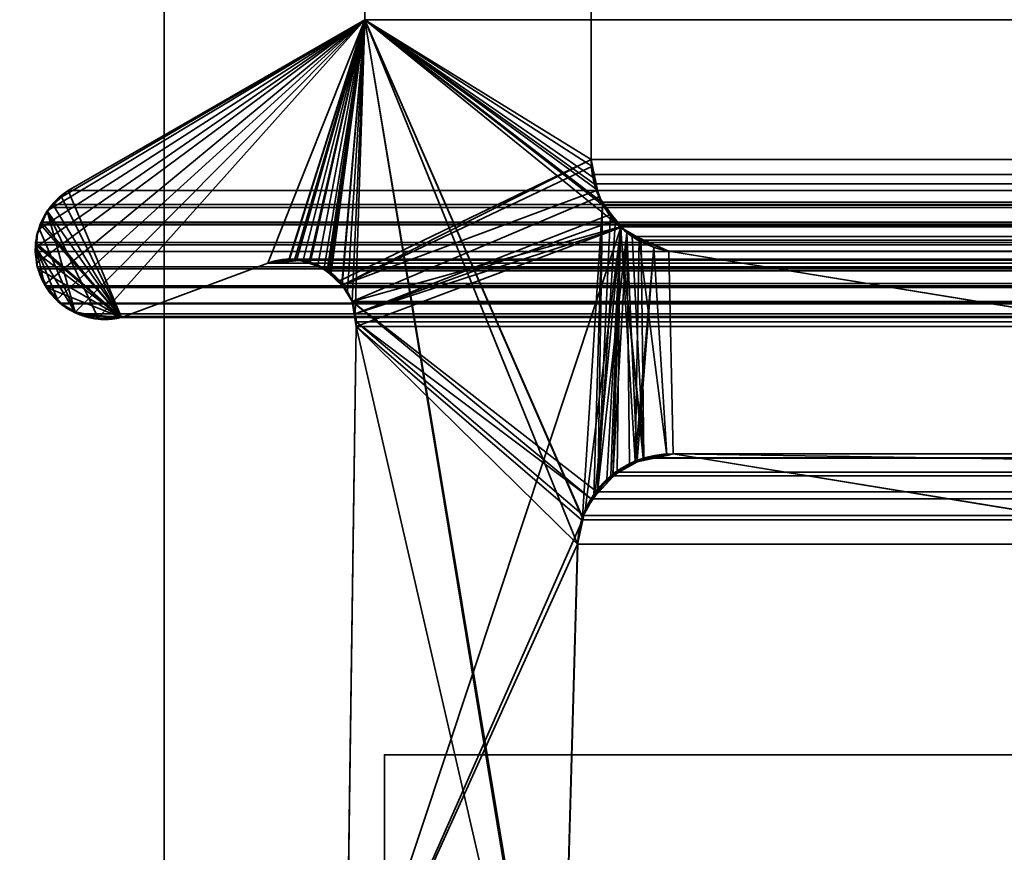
# Model space of a CAD drawing. Header units: millimetres. Extents: x -603 to 3703, y -115 to 193.
# Tile 932 of 1056: x 2486.34 to 2490.81, y 3.57 to 7.35. Entities that reach past the tile are written whole.
import ezdxf

# ---------------------------------------------------------------- set-up
doc = ezdxf.new("R2010")
doc.units = ezdxf.units.MM
doc.layers.add('151', color=7, linetype='Continuous', true_color=0xffffff)

# ---------------------------------------------------------------- blocks, each defined once
blk = doc.blocks.new('UG_SURFACE_003')
at = {"layer": '151', "color": 252, "linetype": 'Continuous', "lineweight": 35}
for points in [[(3703.0001, -18, 2212.25), (3703.0001, 174.4, 2212.25), (2296.9999, 174.4, 2212.25), (2296.9999, -18, 2212.25)], [(2447, -18, 2062.2499), (2447, 174.4, 2062.2499), (3553, 174.4, 2062.2499), (3553, -18, 2062.2499)]]:
    blk.add_3dface(points, dxfattribs=at)
blk = doc.blocks.new('UG_SURFACE_096')
at = {"layer": '151', "color": 252, "linetype": 'Continuous', "lineweight": 35}
for points in [[(2487, -29.92, 2022.2499), (2487, 14.42, 2022.2499), (2485.5001, 14.42, 2023.7501), (2485.5001, -29.92, 2023.7501)], [(2487, 14.42, -8.75), (2487, -29.92, -8.75), (2485.5001, -29.92, -8.75), (2485.5001, 14.42, -8.75)], [(2487, -29.92, 2022.2499), (2487, -29.92, -8.75), (2487, 14.42, -8.75), (2487, 14.42, 2022.2499)]]:
    blk.add_3dface(points, dxfattribs=at)
blk = doc.blocks.new('UG_SURFACE_101')
at = {"layer": '151', "color": 252, "linetype": 'Continuous', "lineweight": 35}
for points in [[(2485.5001, -29.92, 2023.7501), (3514.4999, -29.92, 2023.7501), (3514.4999, 14.42, 2023.7501), (2485.5001, 14.42, 2023.7501)], [(2485.5001, -29.92, 2023.7501), (2485.5001, 14.42, 2023.7501), (2487, 14.42, 2022.2499), (2487, -29.92, 2022.2499)], [(2487, -29.92, 2022.2499), (2487, 14.42, 2022.2499), (3513, 14.42, 2022.2499), (3513, -29.92, 2022.2499)]]:
    blk.add_3dface(points, dxfattribs=at)
blk = doc.blocks.new('UG_SURFACE_103')
at = {"layer": '151', "color": 252, "linetype": 'Continuous', "lineweight": 35}
for points in [[(2487.9999, 4.0145, -7.75), (2503, 4.0145, -7.75), (2503, 4.0145, -8.75), (2487.9999, 4.0145, -8.75)], [(2503, 4.0145, -7.75), (2487.9999, 4.0145, -7.75), (2487.9999, -24.9528, -7.75), (3512.0001, -24.9528, -7.75)], [(2487.9999, -24.9528, -8.75), (2487.9999, 4.0145, -8.75), (2503, 4.0145, -8.75)], [(2503, 4.0145, -8.75), (3497, 4.0145, -8.75), (2487.9999, -24.9528, -8.75)], [(3497, 4.0145, -8.75), (3512.0001, 4.0145, -8.75), (3512.0001, -24.9528, -8.75), (2487.9999, -24.9528, -8.75)], [(2487.9999, -24.9528, -7.75), (2487.9999, 4.0145, -7.75), (2487.9999, 4.0145, -8.75), (2487.9999, -24.9528, -8.75)]]:
    blk.add_3dface(points, dxfattribs=at)
blk = doc.blocks.new('UG_SURFACE_138')
at = {"layer": '151', "color": 7, "linetype": 'Continuous', "lineweight": 35}
for points in [[(2488.9386, 11.8663, -8.75), (2488.9386, 6.7187, -8.75), (2487.9112, 7.3541, -8.75), (2487.9112, 11.6334, -8.75)], [(2488.9386, 6.7187, 2020.3116), (2488.9386, 11.8663, 2020.3116), (2487.9112, 11.6334, 2021.3387), (2487.9112, 7.3541, 2021.3387)], [(2488.9386, 6.7187, -8.75), (2488.9386, 11.8663, -8.75), (2488.9386, 11.8663, 2020.3116), (2488.9386, 6.7187, 2020.3116)], [(2487.9112, 7.3541, 2021.3387), (2487.9112, 11.6334, 2021.3387), (2487.9112, 11.6334, -8.75), (2487.9112, 7.3541, -8.75)], [(2487.9112, 7.3541, -8.75), (2486.4612, 6.1543, -8.75), (2486.4235, 6.2316, -8.75), (2486.4199, 6.2475, -8.75)], [(2486.4199, 6.2475, -8.75), (2486.4202, 6.3223, -8.75), (2487.9112, 7.3541, -8.75)], [(2487.9112, 7.3541, -8.75), (2486.4202, 6.3223, -8.75), (2486.4204, 6.3707, -8.75), (2486.4349, 6.4049, -8.75)], [(2487.9112, 7.3541, -8.75), (2486.4349, 6.4049, -8.75), (2486.469, 6.4856, -8.75)], [(2487.9112, 7.3541, -8.75), (2486.5143, 6.0843, -8.75), (2486.481, 6.1139, -8.75), (2486.4612, 6.1543, -8.75)], [(2486.469, 6.4856, -8.75), (2486.47, 6.4877, -8.75), (2486.5358, 6.55, -8.75), (2487.9112, 7.3541, -8.75)], [(2486.5973, 6.0268, -8.75), (2486.5675, 6.0372, -8.75), (2486.5143, 6.0843, -8.75), (2487.9112, 7.3541, -8.75)], [(2486.5358, 6.55, -8.75), (2486.5646, 6.5775, -8.75), (2487.9112, 7.3541, -8.75)], [(2486.5646, 6.5775, 2022.6853), (2487.9112, 7.3541, 2021.3387), (2487.9112, 7.3541, -8.75), (2486.5646, 6.5775, -8.75)], [(2486.8069, 6.0016, 2022.4433), (2487.4709, 6.2483, 2021.7791), (2487.9112, 7.3541, 2021.3387), (2486.5646, 6.5775, 2022.6853)], [(2486.6965, 5.995, -8.75), (2486.6896, 5.9946, -8.75), (2486.5973, 6.0268, -8.75), (2487.9112, 7.3541, -8.75)], [(2487.9112, 7.3541, -8.75), (2487.4709, 6.2483, -8.75), (2486.8069, 6.0016, -8.75), (2486.6965, 5.995, -8.75)], [(2487.5658, 6.2625, -8.75), (2487.4709, 6.2483, -8.75), (2487.9112, 7.3541, -8.75)], [(2487.9112, 7.3541, 2021.3387), (2487.4709, 6.2483, 2021.7791), (2487.5655, 6.2561, 2021.6844)], [(2487.5655, 6.2561, 2021.6844), (2487.6313, 6.2615, 2021.6186), (2487.9112, 7.3541, 2021.3387)], [(2487.9112, 7.3541, -8.75), (2487.5925, 6.2665, -8.75), (2487.5658, 6.2625, -8.75)], [(2487.6628, 6.2488, -8.75), (2487.5925, 6.2665, -8.75), (2487.9112, 7.3541, -8.75)], [(2487.9112, 7.3541, 2021.3387), (2487.6313, 6.2615, 2021.6186), (2487.6626, 6.2472, 2021.5874)], [(2487.6626, 6.2472, 2021.5874), (2487.7501, 6.2071, 2021.5001), (2487.9112, 7.3541, 2021.3387)], [(2487.9112, 7.3541, -8.75), (2487.6983, 6.2399, -8.75), (2487.6628, 6.2488, -8.75)], [(2487.7467, 6.2043, -8.75), (2487.6983, 6.2399, -8.75), (2487.9112, 7.3541, -8.75)], [(2487.9112, 7.3541, -8.75), (2488.9386, 6.7187, -8.75), (2487.7963, 6.1678, -8.75), (2487.7467, 6.2043, -8.75)], [(2487.7501, 6.2071, 2021.5001), (2487.7584, 6.2033, 2021.4915), (2487.9112, 7.3541, 2021.3387)], [(2487.9112, 7.3541, 2021.3387), (2487.7584, 6.2033, 2021.4915), (2487.8085, 6.1456, 2021.4415)], [(2487.8085, 6.1456, 2021.4415), (2487.8318, 6.1188, 2021.4181), (2487.9112, 7.3541, 2021.3387)], [(2487.9112, 7.3541, 2021.3387), (2487.8318, 6.1188, 2021.4181), (2487.8535, 6.0731, 2021.3964)], [(2487.8535, 6.0731, 2021.3964), (2487.8678, 6.0177, 2021.3821), (2487.9112, 7.3541, 2021.3387)], [(2488.8117, 1.8784, 2020.4382), (2487.9112, 7.3541, 2021.3387), (2487.8678, 6.0177, 2021.3821), (2487.8716, 5.9608, 2021.3785)], [(2487.9112, 7.3541, 2021.3387), (2488.9462, 6.638, 2020.3037), (2488.9414, 6.6882, 2020.3085)], [(2488.9414, 6.6882, 2020.3085), (2488.9386, 6.7187, 2020.3116), (2487.9112, 7.3541, 2021.3387)], [(2487.9112, 7.3541, 2021.3387), (2488.8995, 5.0942, 2020.3505), (2488.9901, 6.5167, 2020.2599), (2488.9665, 6.5817, 2020.2835)], [(2487.9112, 7.3541, 2021.3387), (2488.7989, 1.9593, 2020.4511), (2488.795, 2.0412, 2020.4549)], [(2488.9665, 6.5817, 2020.2835), (2488.9462, 6.638, 2020.3037), (2487.9112, 7.3541, 2021.3387)], [(2487.9112, 7.3541, 2021.3387), (2488.8775, 4.9715, 2020.3724), (2488.8988, 5.0895, 2020.3514)], [(2487.9112, 7.3541, 2021.3387), (2488.8117, 1.8784, 2020.4382), (2488.7989, 1.9593, 2020.4511)], [(2488.795, 2.0412, 2020.4549), (2488.8775, 4.9715, 2020.3724), (2487.9112, 7.3541, 2021.3387)], [(2488.8988, 5.0895, 2020.3514), (2488.8995, 5.0942, 2020.3505), (2487.9112, 7.3541, 2021.3387)], [(2487.808, 6.1482, -8.75), (2487.7963, 6.1678, -8.75), (2488.9386, 6.7187, -8.75)], [(2487.808, 6.1482, -8.75), (2488.9386, 6.7187, -8.75), (2488.9448, 6.689, -8.75)], [(2488.9386, 6.7187, -8.75), (2488.9386, 6.7187, 2020.3116), (2488.9414, 6.6882, 2020.3085)], [(2488.9414, 6.6882, 2020.3085), (2488.9448, 6.689, -8.75), (2488.9386, 6.7187, -8.75)], [(2488.9448, 6.689, -8.75), (2488.9677, 6.5798, -8.75), (2487.808, 6.1482, -8.75)], [(2488.9448, 6.689, -8.75), (2488.9414, 6.6882, 2020.3085), (2488.9462, 6.638, 2020.3037)], [(2488.9448, 6.689, -8.75), (2488.9462, 6.638, 2020.3037), (2488.9665, 6.5817, 2020.2835)], [(2488.9665, 6.5817, 2020.2835), (2488.9677, 6.5798, -8.75), (2488.9448, 6.689, -8.75)], [(2486.5358, 6.55, -8.75), (2486.5344, 6.5488, 2022.7156), (2486.5646, 6.5775, 2022.6853)], [(2486.5646, 6.5775, 2022.6853), (2486.5344, 6.5488, 2022.7156), (2486.8069, 6.0016, 2022.4433)], [(2486.5646, 6.5775, 2022.6853), (2486.5646, 6.5775, -8.75), (2486.5358, 6.55, -8.75)], [(2488.9677, 6.5798, -8.75), (2488.9743, 6.5488, -8.75), (2487.8535, 6.0731, -8.75), (2487.808, 6.1482, -8.75)], [(2488.9743, 6.5488, -8.75), (2488.9665, 6.5817, 2020.2835), (2488.9901, 6.5167, 2020.2599)], [(2488.9743, 6.5488, -8.75), (2488.9677, 6.5798, -8.75), (2488.9665, 6.5817, 2020.2835)], [(2486.5344, 6.5488, 2022.7156), (2486.4707, 6.4886, 2022.7795), (2486.469, 6.4854, 2022.7809), (2486.8069, 6.0016, 2022.4433)], [(2486.5344, 6.5488, 2022.7156), (2486.5358, 6.55, -8.75), (2486.47, 6.4877, -8.75)], [(2486.47, 6.4877, -8.75), (2486.4707, 6.4886, 2022.7795), (2486.5344, 6.5488, 2022.7156)], [(2487.8678, 6.0177, -8.75), (2487.8535, 6.0731, -8.75), (2488.9743, 6.5488, -8.75), (2489.0296, 6.471, -8.75)], [(2488.9743, 6.5488, -8.75), (2488.9901, 6.5167, 2020.2599), (2489.027, 6.4733, 2020.2231)], [(2489.027, 6.4733, 2020.2231), (2489.0296, 6.471, -8.75), (2488.9743, 6.5488, -8.75)], [(2486.4349, 6.4049, -8.75), (2486.4321, 6.405, 2022.8179), (2486.469, 6.4854, 2022.7809)], [(2486.5961, 6.0239, 2022.6538), (2486.469, 6.4854, 2022.7809), (2486.4321, 6.405, 2022.8179)], [(2486.469, 6.4854, 2022.7809), (2486.469, 6.4856, -8.75), (2486.4349, 6.4049, -8.75)], [(2486.469, 6.4856, -8.75), (2486.469, 6.4854, 2022.7809), (2486.4707, 6.4886, 2022.7795)], [(2486.4707, 6.4886, 2022.7795), (2486.47, 6.4877, -8.75), (2486.469, 6.4856, -8.75)], [(2486.469, 6.4854, 2022.7809), (2486.5961, 6.0239, 2022.6538), (2486.6166, 6.0132, 2022.6333), (2486.6972, 6.0054, 2022.5527)], [(2486.6972, 6.0054, 2022.5527), (2486.7849, 5.9969, 2022.465), (2486.8069, 6.0016, 2022.4433), (2486.469, 6.4854, 2022.7809)], [(2488.9901, 6.5167, 2020.2599), (2488.8995, 5.0942, 2020.3505), (2488.951, 5.1885, 2020.299)], [(2488.951, 5.1885, 2020.299), (2488.9696, 5.2222, 2020.2806), (2488.9901, 6.5167, 2020.2599)], [(2489.027, 6.4733, 2020.2231), (2488.9901, 6.5167, 2020.2599), (2488.9696, 5.2222, 2020.2806)], [(2487.8678, 6.0177, -8.75), (2489.0296, 6.471, -8.75), (2489.0499, 6.4428, -8.75)], [(2489.0499, 6.4428, -8.75), (2489.0733, 6.4097, -8.75), (2487.8678, 6.0177, -8.75)], [(2488.9696, 5.2222, 2020.2806), (2489.0492, 6.447, 2020.2007), (2489.027, 6.4733, 2020.2231)], [(2488.9696, 5.2222, 2020.2806), (2489.1012, 6.386, 2020.1488), (2489.0492, 6.447, 2020.2007)], [(2489.0296, 6.471, -8.75), (2489.027, 6.4733, 2020.2231), (2489.0492, 6.447, 2020.2007)], [(2489.0492, 6.447, 2020.2007), (2489.0499, 6.4428, -8.75), (2489.0296, 6.471, -8.75)], [(2489.0499, 6.4428, -8.75), (2489.0492, 6.447, 2020.2007), (2489.1012, 6.386, 2020.1488)], [(2489.1012, 6.386, 2020.1488), (2489.0733, 6.4097, -8.75), (2489.0499, 6.4428, -8.75)], [(2486.4321, 6.405, 2022.8179), (2486.4242, 6.388, 2022.8257), (2486.4168, 6.3218, 2022.8333), (2486.5961, 6.0239, 2022.6538)], [(2486.4204, 6.3707, -8.75), (2486.4242, 6.388, 2022.8257), (2486.4321, 6.405, 2022.8179)], [(2486.4321, 6.405, 2022.8179), (2486.4349, 6.4049, -8.75), (2486.4204, 6.3707, -8.75)], [(2487.8249, 2.6459, -8.75), (2489.0733, 6.4097, -8.75), (2488.9109, 5.1239, -8.75), (2488.903, 5.0887, -8.75)], [(2489.0733, 6.4097, -8.75), (2487.8249, 2.6459, -8.75), (2487.8716, 5.9608, -8.75)], [(2487.8716, 5.9608, -8.75), (2487.8678, 6.0177, -8.75), (2489.0733, 6.4097, -8.75)], [(2488.9548, 5.1872, -8.75), (2488.9109, 5.1239, -8.75), (2489.0733, 6.4097, -8.75)], [(2489.0733, 6.4097, -8.75), (2489.0096, 5.2657, -8.75), (2488.9548, 5.1872, -8.75)], [(2489.0366, 5.2832, -8.75), (2489.0096, 5.2657, -8.75), (2489.0733, 6.4097, -8.75)], [(2489.0733, 6.4097, -8.75), (2489.1388, 5.3495, -8.75), (2489.0366, 5.2832, -8.75)], [(2489.1388, 5.3495, -8.75), (2489.0733, 6.4097, -8.75), (2489.157, 6.3596, -8.75)], [(2489.0733, 6.4097, -8.75), (2489.1012, 6.386, 2020.1488), (2489.1548, 6.3626, 2020.0953)], [(2489.1548, 6.3626, 2020.0953), (2489.157, 6.3596, -8.75), (2489.0733, 6.4097, -8.75)], [(2486.4202, 6.3223, -8.75), (2486.4168, 6.3218, 2022.8333), (2486.4242, 6.388, 2022.8257)], [(2486.4242, 6.388, 2022.8257), (2486.4204, 6.3707, -8.75), (2486.4202, 6.3223, -8.75)], [(2489.1012, 6.386, 2020.1488), (2488.9696, 5.2222, 2020.2806), (2489.038, 5.2773, 2020.2119)], [(2489.038, 5.2773, 2020.2119), (2489.1133, 5.3379, 2020.1368), (2489.1012, 6.386, 2020.1488)], [(2489.1012, 6.386, 2020.1488), (2489.1133, 5.3379, 2020.1368), (2489.1484, 5.3455, 2020.1018)], [(2489.1484, 5.3455, 2020.1018), (2489.2824, 5.3748, 2019.9676), (2489.1548, 6.3626, 2020.0953), (2489.1012, 6.386, 2020.1488)], [(2489.157, 6.3596, -8.75), (2489.2237, 6.3197, -8.75), (2489.1388, 5.3495, -8.75)], [(2489.2824, 5.3748, 2019.9676), (2489.3107, 5.381, 2019.9392), (2489.2921, 6.3024, 2019.958), (2489.1548, 6.3626, 2020.0953)], [(2489.157, 6.3596, -8.75), (2489.1548, 6.3626, 2020.0953), (2489.2921, 6.3024, 2019.958)], [(2489.2921, 6.3024, 2019.958), (2489.2237, 6.3197, -8.75), (2489.157, 6.3596, -8.75)], [(2486.4235, 6.2316, 2022.8267), (2486.4142, 6.2992, 2022.8357), (2486.4202, 6.3223, -8.75)], [(2486.4142, 6.2992, 2022.8357), (2486.4168, 6.3218, 2022.8333), (2486.4202, 6.3223, -8.75)], [(2486.4168, 6.3218, 2022.8333), (2486.4142, 6.2992, 2022.8357), (2486.4235, 6.2316, 2022.8267), (2486.4569, 6.1528, 2022.7931)], [(2486.4569, 6.1528, 2022.7931), (2486.5141, 6.0866, 2022.7361), (2486.4168, 6.3218, 2022.8333)], [(2486.5141, 6.0866, 2022.7361), (2486.552, 6.0471, 2022.6979), (2486.5961, 6.0239, 2022.6538), (2486.4168, 6.3218, 2022.8333)], [(2486.4202, 6.3223, -8.75), (2486.4199, 6.2475, -8.75), (2486.4235, 6.2316, 2022.8267)], [(2489.1479, 5.3511, -8.75), (2489.1388, 5.3495, -8.75), (2489.2237, 6.3197, -8.75)], [(2489.2826, 5.3758, -8.75), (2489.1479, 5.3511, -8.75), (2489.2237, 6.3197, -8.75)], [(2489.2237, 6.3197, -8.75), (2489.2921, 6.3024, -8.75), (2489.3107, 5.381, -8.75), (2489.2826, 5.3758, -8.75)], [(2489.2921, 6.3024, 2019.958), (2489.2921, 6.3024, -8.75), (2489.2237, 6.3197, -8.75)], [(2487.4709, 6.2483, -8.75), (2487.5658, 6.2625, -8.75), (2487.5655, 6.2561, 2021.6844)], [(2487.6313, 6.2615, 2021.6186), (2487.5655, 6.2561, 2021.6844), (2487.5658, 6.2625, -8.75)], [(2487.6313, 6.2615, 2021.6186), (2487.5658, 6.2625, -8.75), (2487.5925, 6.2665, -8.75)], [(2487.5925, 6.2665, -8.75), (2487.6628, 6.2488, -8.75), (2487.6626, 6.2472, 2021.5874)], [(2487.6626, 6.2472, 2021.5874), (2487.6313, 6.2615, 2021.6186), (2487.5925, 6.2665, -8.75)], [(2498.4148, 3.8982, -8.75), (2489.3107, 5.381, -8.75), (2489.2921, 6.3024, -8.75), (2495.5108, 5.2872, -8.75)], [(2495.5108, 5.2872, 2013.7391), (2489.2921, 6.3024, 2019.958), (2489.3107, 5.381, 2019.9392)], [(2495.5108, 5.2872, -8.75), (2489.2921, 6.3024, -8.75), (2489.2921, 6.3024, 2019.958), (2495.5108, 5.2872, 2013.7391)], [(2486.4199, 6.2475, -8.75), (2486.4235, 6.2316, -8.75), (2486.4235, 6.2316, 2022.8267)], [(2486.4235, 6.2316, -8.75), (2486.4612, 6.1543, -8.75), (2486.4569, 6.1528, 2022.7931)], [(2486.4569, 6.1528, 2022.7931), (2486.4235, 6.2316, 2022.8267), (2486.4235, 6.2316, -8.75)], [(2487.4709, 6.2483, 2021.7791), (2486.8069, 6.0016, 2022.4433), (2486.8069, 6.0016, -8.75), (2487.4709, 6.2483, -8.75)], [(2487.5655, 6.2561, 2021.6844), (2487.4709, 6.2483, 2021.7791), (2487.4709, 6.2483, -8.75)], [(2487.6626, 6.2472, 2021.5874), (2487.6628, 6.2488, -8.75), (2487.6983, 6.2399, -8.75)], [(2487.7501, 6.2071, 2021.5001), (2487.6626, 6.2472, 2021.5874), (2487.6983, 6.2399, -8.75)], [(2487.6983, 6.2399, -8.75), (2487.7467, 6.2043, -8.75), (2487.7501, 6.2071, 2021.5001)], [(2487.7584, 6.2033, 2021.4915), (2487.7501, 6.2071, 2021.5001), (2487.7467, 6.2043, -8.75)], [(2487.7467, 6.2043, -8.75), (2487.7963, 6.1678, -8.75), (2487.8085, 6.1456, 2021.4415)], [(2487.8085, 6.1456, 2021.4415), (2487.7584, 6.2033, 2021.4915), (2487.7467, 6.2043, -8.75)], [(2486.4624, 6.1404, 2022.7878), (2486.4569, 6.1528, 2022.7931), (2486.4612, 6.1543, -8.75)], [(2486.4569, 6.1528, 2022.7931), (2486.4624, 6.1404, 2022.7878), (2486.5141, 6.0866, 2022.7361)], [(2486.4612, 6.1543, -8.75), (2486.481, 6.1139, -8.75), (2486.4624, 6.1404, 2022.7878)], [(2486.5141, 6.0866, 2022.7361), (2486.4624, 6.1404, 2022.7878), (2486.481, 6.1139, -8.75)], [(2487.7963, 6.1678, -8.75), (2487.808, 6.1482, -8.75), (2487.8085, 6.1456, 2021.4415)], [(2487.808, 6.1482, -8.75), (2487.8535, 6.0731, -8.75), (2487.8535, 6.0731, 2021.3964)], [(2487.8535, 6.0731, 2021.3964), (2487.8318, 6.1188, 2021.4181), (2487.808, 6.1482, -8.75)], [(2487.8318, 6.1188, 2021.4181), (2487.8085, 6.1456, 2021.4415), (2487.808, 6.1482, -8.75)], [(2486.481, 6.1139, -8.75), (2486.5143, 6.0843, -8.75), (2486.5141, 6.0866, 2022.7361)], [(2486.552, 6.0471, 2022.6979), (2486.5141, 6.0866, 2022.7361), (2486.5143, 6.0843, -8.75)], [(2486.5143, 6.0843, -8.75), (2486.5675, 6.0372, -8.75), (2486.552, 6.0471, 2022.6979)], [(2486.5961, 6.0239, 2022.6538), (2486.552, 6.0471, 2022.6979), (2486.5675, 6.0372, -8.75)], [(2486.5675, 6.0372, -8.75), (2486.5973, 6.0268, -8.75), (2486.5961, 6.0239, 2022.6538)], [(2487.8535, 6.0731, -8.75), (2487.8678, 6.0177, -8.75), (2487.8716, 5.9608, 2021.3785)], [(2487.8716, 5.9608, 2021.3785), (2487.8678, 6.0177, 2021.3821), (2487.8535, 6.0731, -8.75)], [(2487.8678, 6.0177, 2021.3821), (2487.8535, 6.0731, 2021.3964), (2487.8535, 6.0731, -8.75)], [(2486.6166, 6.0132, 2022.6333), (2486.5961, 6.0239, 2022.6538), (2486.5973, 6.0268, -8.75)], [(2486.5973, 6.0268, -8.75), (2486.6896, 5.9946, -8.75), (2486.6972, 6.0054, 2022.5527)], [(2486.6972, 6.0054, 2022.5527), (2486.6166, 6.0132, 2022.6333), (2486.5973, 6.0268, -8.75)], [(2486.6896, 5.9946, -8.75), (2486.6965, 5.995, -8.75), (2486.6972, 6.0054, 2022.5527)], [(2486.7849, 5.9969, 2022.465), (2486.6972, 6.0054, 2022.5527), (2486.6965, 5.995, -8.75)], [(2486.6965, 5.995, -8.75), (2486.8069, 6.0016, -8.75), (2486.8069, 6.0016, 2022.4433)], [(2486.8069, 6.0016, 2022.4433), (2486.7849, 5.9969, 2022.465), (2486.6965, 5.995, -8.75)], [(2487.8678, 6.0177, -8.75), (2487.8716, 5.9608, -8.75), (2487.8716, 5.9608, 2021.3785)], [(2487.8249, 2.6459, 2021.425), (2487.8716, 5.9608, 2021.3785), (2487.8716, 5.9608, -8.75), (2487.8249, 2.6459, -8.75)], [(2487.8716, 5.9608, 2021.3785), (2487.8249, 2.6459, 2021.425), (2487.8259, 2.4847, 2021.4241), (2488.8117, 1.8784, 2020.4382)], [(2489.1479, 5.3511, -8.75), (2489.2826, 5.3758, -8.75), (2489.2824, 5.3748, 2019.9676)], [(2489.2824, 5.3748, 2019.9676), (2489.1484, 5.3455, 2020.1018), (2489.1479, 5.3511, -8.75)], [(2489.3107, 5.381, 2019.9392), (2489.2824, 5.3748, 2019.9676), (2489.2826, 5.3758, -8.75)], [(2489.2826, 5.3758, -8.75), (2489.3107, 5.381, -8.75), (2489.3107, 5.381, 2019.9392)], [(2489.3107, 5.381, 2019.9392), (2498.4148, 3.8982, 2010.8352), (2495.5447, 5.2832, 2013.7053), (2495.5108, 5.2872, 2013.7391)], [(2489.3107, 5.381, -8.75), (2498.4148, 3.8982, -8.75), (2498.4148, 3.8982, 2010.8352), (2489.3107, 5.381, 2019.9392)], [(2489.0366, 5.2832, -8.75), (2489.1388, 5.3495, -8.75), (2489.1484, 5.3455, 2020.1018)], [(2489.1484, 5.3455, 2020.1018), (2489.1133, 5.3379, 2020.1368), (2489.0366, 5.2832, -8.75)], [(2489.1133, 5.3379, 2020.1368), (2489.038, 5.2773, 2020.2119), (2489.0366, 5.2832, -8.75)], [(2489.1388, 5.3495, -8.75), (2489.1479, 5.3511, -8.75), (2489.1484, 5.3455, 2020.1018)], [(2488.9548, 5.1872, -8.75), (2489.0096, 5.2657, -8.75), (2489.038, 5.2773, 2020.2119)], [(2489.038, 5.2773, 2020.2119), (2488.9696, 5.2222, 2020.2806), (2488.9548, 5.1872, -8.75)], [(2489.0096, 5.2657, -8.75), (2489.0366, 5.2832, -8.75), (2489.038, 5.2773, 2020.2119)], [(2488.951, 5.1885, 2020.299), (2488.8995, 5.0942, 2020.3505), (2488.9109, 5.1239, -8.75)], [(2488.9109, 5.1239, -8.75), (2488.9548, 5.1872, -8.75), (2488.951, 5.1885, 2020.299)], [(2488.9696, 5.2222, 2020.2806), (2488.951, 5.1885, 2020.299), (2488.9548, 5.1872, -8.75)], [(2488.903, 5.0887, -8.75), (2488.9109, 5.1239, -8.75), (2488.8995, 5.0942, 2020.3505)], [(2488.903, 5.0887, -8.75), (2488.8775, 4.9715, -8.75), (2487.8249, 2.6459, -8.75)], [(2488.8775, 4.9715, -8.75), (2488.903, 5.0887, -8.75), (2488.8988, 5.0895, 2020.3514)], [(2488.8988, 5.0895, 2020.3514), (2488.8775, 4.9715, 2020.3724), (2488.8775, 4.9715, -8.75)], [(2488.8995, 5.0942, 2020.3505), (2488.8988, 5.0895, 2020.3514), (2488.903, 5.0887, -8.75)], [(2488.8775, 4.9715, -8.75), (2488.795, 2.0412, -8.75), (2487.8256, 2.4846, -8.75), (2487.8249, 2.6459, -8.75)], [(2488.795, 2.0412, -8.75), (2488.8775, 4.9715, -8.75), (2488.8775, 4.9715, 2020.3724), (2488.795, 2.0412, 2020.4549)]]:
    blk.add_3dface(points, dxfattribs=at)
blk = doc.blocks.new('UG_SURFACE_139')
at = {"layer": '151', "color": 7, "linetype": 'Continuous', "lineweight": 35}
for points in [[(2487.9112, 7.3541, 2021.3387), (2487.9112, 11.6334, 2021.3387), (2488.9386, 11.8663, 2020.3116), (2488.9386, 6.7187, 2020.3116)], [(2488.9386, 6.7187, 2020.3116), (2488.9386, 11.8663, 2020.3116), (3511.0614, 11.8663, 2020.3116), (3511.0614, 6.7187, 2020.3116)], [(3512.0888, 7.3541, 2021.3387), (3512.0888, 11.6334, 2021.3387), (2487.9112, 11.6334, 2021.3387), (2487.9112, 7.3541, 2021.3387)], [(2486.5646, 6.5775, 2022.6853), (2487.9112, 7.3541, 2021.3387), (2487.4709, 6.2483, 2021.7791), (2486.8069, 6.0016, 2022.4433)], [(3513.4354, 6.5775, 2022.6853), (3512.0888, 7.3541, 2021.3387), (2487.9112, 7.3541, 2021.3387), (2486.5646, 6.5775, 2022.6853)], [(2487.5658, 6.2609, 2021.6842), (2487.4709, 6.2483, 2021.7791), (2487.9112, 7.3541, 2021.3387)], [(2487.9112, 7.3541, 2021.3387), (2487.6022, 6.2657, 2021.6477), (2487.5658, 6.2609, 2021.6842)], [(2487.6568, 6.2479, 2021.5931), (2487.6022, 6.2657, 2021.6477), (2487.9112, 7.3541, 2021.3387)], [(2487.9112, 7.3541, 2021.3387), (2487.7264, 6.2251, 2021.5235), (2487.6568, 6.2479, 2021.5931)], [(2487.7398, 6.2136, 2021.5104), (2487.7264, 6.2251, 2021.5235), (2487.9112, 7.3541, 2021.3387)], [(2487.9112, 7.3541, 2021.3387), (2487.8068, 6.1552, 2021.4431), (2487.8066, 6.1556, 2021.4436), (2487.7398, 6.2136, 2021.5104)], [(2487.9112, 7.3541, 2021.3387), (2489.0704, 6.4125, 2020.1795), (2487.8535, 6.0731, 2021.3964), (2487.8068, 6.1552, 2021.4431)], [(2487.9112, 7.3541, 2021.3387), (2488.9531, 6.6087, 2020.2971), (2488.9872, 6.5255, 2020.263)], [(2488.9872, 6.5255, 2020.263), (2488.9925, 6.5122, 2020.2575), (2487.9112, 7.3541, 2021.3387)], [(2488.9386, 6.7187, 2020.3116), (2488.9474, 6.6515, 2020.3025), (2488.9531, 6.6087, 2020.2971), (2487.9112, 7.3541, 2021.3387)], [(2488.9925, 6.5122, 2020.2575), (2489.0635, 6.4213, 2020.1864), (2489.0704, 6.4125, 2020.1795), (2487.9112, 7.3541, 2021.3387)], [(2488.9386, 6.7187, 2020.3116), (3511.0564, 6.6534, 2020.3063), (3511.0557, 6.6507, 2020.3056)], [(2488.9386, 6.7187, 2020.3116), (3511.0614, 6.7187, 2020.3116), (3511.0564, 6.6534, 2020.3063)], [(3511.0557, 6.6507, 2020.3056), (2488.9474, 6.6515, 2020.3025), (2488.9386, 6.7187, 2020.3116)], [(2488.9474, 6.6515, 2020.3025), (3511.0557, 6.6507, 2020.3056), (3511.0271, 6.5518, 2020.277)], [(2488.9531, 6.6087, 2020.2971), (2488.9474, 6.6515, 2020.3025), (3511.0271, 6.5518, 2020.277)], [(2486.8069, 6.0016, 2022.4433), (2486.4945, 6.5146, 2022.7554), (2486.5646, 6.5775, 2022.6853)], [(2486.5646, 6.5775, 2022.6853), (2486.4945, 6.5146, 2022.7554), (3513.5045, 6.5122, 2022.7544)], [(3513.5045, 6.5122, 2022.7544), (3513.4354, 6.5775, 2022.6853), (2486.5646, 6.5775, 2022.6853)], [(2488.9531, 6.6087, 2020.2971), (3511.0271, 6.5518, 2020.277), (3511.0121, 6.5273, 2020.262)], [(3511.0121, 6.5273, 2020.262), (2488.9872, 6.5255, 2020.263), (2488.9531, 6.6087, 2020.2971)], [(2486.4423, 6.4347, 2022.8076), (2486.48, 6.5013, 2022.7702), (2486.4945, 6.5146, 2022.7554), (2486.8069, 6.0016, 2022.4433)], [(2486.48, 6.5013, 2022.7702), (2486.4423, 6.4347, 2022.8076), (3513.5572, 6.4343, 2022.8071)], [(2486.4945, 6.5146, 2022.7554), (2486.48, 6.5013, 2022.7702), (3513.5293, 6.4886, 2022.7795)], [(2486.48, 6.5013, 2022.7702), (3513.5572, 6.4343, 2022.8071), (3513.5293, 6.4886, 2022.7795)], [(3513.5293, 6.4886, 2022.7795), (3513.5045, 6.5122, 2022.7544), (2486.4945, 6.5146, 2022.7554)], [(2488.9925, 6.5122, 2020.2575), (2488.9872, 6.5255, 2020.263), (3511.0121, 6.5273, 2020.262)], [(2488.9925, 6.5122, 2020.2575), (3511.0121, 6.5273, 2020.262), (3510.9639, 6.449, 2020.2138)], [(2488.9925, 6.5122, 2020.2575), (3510.9639, 6.449, 2020.2138), (3510.9355, 6.4249, 2020.1855)], [(3510.9355, 6.4249, 2020.1855), (2489.0635, 6.4213, 2020.1864), (2488.9925, 6.5122, 2020.2575)], [(2486.4159, 6.3416, 2022.8341), (2486.4354, 6.4222, 2022.8148), (2486.4366, 6.4244, 2022.8133), (2486.8069, 6.0016, 2022.4433)], [(2486.4354, 6.4222, 2022.8148), (2486.4159, 6.3416, 2022.8341), (3513.5839, 6.331, 2022.8341)], [(2486.4366, 6.4244, 2022.8133), (2486.4354, 6.4222, 2022.8148), (3513.5679, 6.4131, 2022.8181)], [(2486.4354, 6.4222, 2022.8148), (3513.5839, 6.331, 2022.8341), (3513.5679, 6.4131, 2022.8181)], [(2486.8069, 6.0016, 2022.4433), (2486.4366, 6.4244, 2022.8133), (2486.4423, 6.4347, 2022.8076)], [(2486.4423, 6.4347, 2022.8076), (2486.4366, 6.4244, 2022.8133), (3513.5627, 6.4236, 2022.8126)], [(3513.5679, 6.4131, 2022.8181), (3513.5627, 6.4236, 2022.8126), (2486.4366, 6.4244, 2022.8133)], [(3513.5627, 6.4236, 2022.8126), (3513.5572, 6.4343, 2022.8071), (2486.4423, 6.4347, 2022.8076)], [(2487.8535, 6.0731, 2021.3964), (2489.0704, 6.4125, 2020.1795), (2489.028, 5.2822, 2020.2219), (2488.965, 5.2088, 2020.2851)], [(2489.0571, 5.2979, 2020.1931), (2489.028, 5.2822, 2020.2219), (2489.0704, 6.4125, 2020.1795)], [(2489.1746, 5.3615, 2020.0753), (2489.0571, 5.2979, 2020.1931), (2489.0704, 6.4125, 2020.1795)], [(2489.0704, 6.4125, 2020.1795), (2489.0635, 6.4213, 2020.1864), (3510.9355, 6.4249, 2020.1855)], [(2489.125, 6.3688, 2020.1252), (2489.0704, 6.4125, 2020.1795), (3510.9355, 6.4249, 2020.1855)], [(2489.0704, 6.4125, 2020.1795), (2489.1782, 5.3634, 2020.0717), (2489.1746, 5.3615, 2020.0753)], [(2489.1782, 5.3634, 2020.0717), (2489.0704, 6.4125, 2020.1795), (2489.125, 6.3688, 2020.1252)], [(2489.125, 6.3688, 2020.1252), (3510.9355, 6.4249, 2020.1855), (3510.8528, 6.3547, 2020.1027)], [(2489.125, 6.3688, 2020.1252), (3510.8528, 6.3547, 2020.1027), (3510.8342, 6.3481, 2020.0844)], [(3510.8342, 6.3481, 2020.0844), (2489.1663, 6.3524, 2020.0837), (2489.125, 6.3688, 2020.1252)], [(2489.1782, 5.3634, 2020.0717), (2489.125, 6.3688, 2020.1252), (2489.1663, 6.3524, 2020.0837)], [(2489.1663, 6.3524, 2020.0837), (3510.8342, 6.3481, 2020.0844), (3510.7079, 6.3024, 2019.958)], [(3510.7079, 6.3024, 2019.958), (2489.2921, 6.3024, 2019.958), (2489.1663, 6.3524, 2020.0837)], [(2489.1663, 6.3524, 2020.0837), (2489.2921, 6.3024, 2019.958), (2489.3107, 5.381, 2019.9392), (2489.1782, 5.3634, 2020.0717)], [(2486.4142, 6.3011, 2022.836), (2486.4154, 6.3315, 2022.8345), (2486.8069, 6.0016, 2022.4433)], [(3513.5791, 6.243, 2022.8291), (2486.4154, 6.3315, 2022.8345), (2486.4142, 6.3011, 2022.836)], [(2486.8069, 6.0016, 2022.4433), (2486.4154, 6.3315, 2022.8345), (2486.4159, 6.3416, 2022.8341)], [(2486.4159, 6.3416, 2022.8341), (2486.4154, 6.3315, 2022.8345), (3513.5839, 6.331, 2022.8341)], [(2486.4154, 6.3315, 2022.8345), (3513.5791, 6.243, 2022.8291), (3513.5856, 6.3226, 2022.8357)], [(3513.5856, 6.3226, 2022.8357), (3513.5839, 6.331, 2022.8341), (2486.4154, 6.3315, 2022.8345)], [(2486.8069, 6.0016, 2022.4433), (2486.4275, 6.2218, 2022.8224), (2486.4235, 6.2316, 2022.8267), (2486.4142, 6.3011, 2022.836)], [(2486.4142, 6.3011, 2022.836), (2486.4235, 6.2316, 2022.8267), (3513.5765, 6.2316, 2022.8267)], [(3513.5765, 6.2316, 2022.8267), (3513.5791, 6.243, 2022.8291), (2486.4142, 6.3011, 2022.836)], [(2487.4709, 6.2483, 2021.7791), (2487.5658, 6.2609, 2021.6842), (3512.4342, 6.2604, 2021.6842)], [(3512.4342, 6.2604, 2021.6842), (3512.5291, 6.2483, 2021.7791), (2487.4709, 6.2483, 2021.7791)], [(3512.3951, 6.2655, 2021.6451), (2487.5658, 6.2609, 2021.6842), (2487.6022, 6.2657, 2021.6477)], [(3512.3951, 6.2655, 2021.6451), (3512.4342, 6.2604, 2021.6842), (2487.5658, 6.2609, 2021.6842)], [(2487.6022, 6.2657, 2021.6477), (3512.3432, 6.248, 2021.5931), (3512.3951, 6.2655, 2021.6451)], [(2487.6022, 6.2657, 2021.6477), (2487.6568, 6.2479, 2021.5931), (3512.3432, 6.248, 2021.5931)], [(2495.5108, 5.2872, 2013.7391), (2489.2921, 6.3024, 2019.958), (3510.7079, 6.3024, 2019.958), (3504.4892, 5.2872, 2013.7391)], [(2498.4148, 3.8982, 2010.8352), (2489.3107, 5.381, 2019.9392), (2489.2921, 6.3024, 2019.958), (2495.5108, 5.2872, 2013.7391)], [(2486.4235, 6.2316, 2022.8267), (2486.4275, 6.2218, 2022.8224), (3513.5722, 6.222, 2022.8224)], [(3513.5722, 6.222, 2022.8224), (3513.5765, 6.2316, 2022.8267), (2486.4235, 6.2316, 2022.8267)], [(3513.5722, 6.222, 2022.8224), (2486.4275, 6.2218, 2022.8224), (2486.4595, 6.1447, 2022.7904)], [(2486.4657, 6.1377, 2022.7845), (2486.4595, 6.1447, 2022.7904), (2486.4275, 6.2218, 2022.8224), (2486.8069, 6.0016, 2022.4433)], [(3513.5722, 6.222, 2022.8224), (2486.4595, 6.1447, 2022.7904), (2486.4657, 6.1377, 2022.7845)], [(2486.4657, 6.1377, 2022.7845), (3513.5345, 6.1368, 2022.7845), (3513.5722, 6.222, 2022.8224)], [(3512.5291, 6.2483, 2021.7791), (3513.1931, 6.0016, 2022.4433), (2486.8069, 6.0016, 2022.4433), (2487.4709, 6.2483, 2021.7791)], [(3512.2714, 6.2239, 2021.5213), (3512.3432, 6.248, 2021.5931), (2487.6568, 6.2479, 2021.5931)], [(3512.2714, 6.2239, 2021.5213), (2487.6568, 6.2479, 2021.5931), (2487.7264, 6.2251, 2021.5235)], [(2487.7264, 6.2251, 2021.5235), (3512.2602, 6.214, 2021.5101), (3512.2714, 6.2239, 2021.5213)], [(2487.7264, 6.2251, 2021.5235), (2487.7398, 6.2136, 2021.5104), (3512.2602, 6.214, 2021.5101)], [(3512.2602, 6.214, 2021.5101), (2487.7398, 6.2136, 2021.5104), (2487.8066, 6.1556, 2021.4436)], [(2487.8066, 6.1556, 2021.4436), (3512.1937, 6.1552, 2021.4436), (3512.2602, 6.214, 2021.5101)], [(2486.4657, 6.1377, 2022.7845), (2486.8069, 6.0016, 2022.4433), (2486.6159, 6.0181, 2022.634), (2486.5315, 6.0638, 2022.7187)], [(2486.5315, 6.0638, 2022.7187), (2486.5267, 6.0664, 2022.7234), (2486.4657, 6.1377, 2022.7845)], [(3513.5345, 6.1368, 2022.7845), (2486.4657, 6.1377, 2022.7845), (2486.5267, 6.0664, 2022.7234)], [(3513.5326, 6.1326, 2022.7828), (3513.5345, 6.1368, 2022.7845), (2486.5267, 6.0664, 2022.7234)], [(3513.5326, 6.1326, 2022.7828), (2486.5267, 6.0664, 2022.7234), (2486.5315, 6.0638, 2022.7187)], [(2486.5315, 6.0638, 2022.7187), (3513.468, 6.0644, 2022.718), (3513.5326, 6.1326, 2022.7828)], [(3512.1918, 6.1535, 2021.4417), (2487.8066, 6.1556, 2021.4436), (2487.8068, 6.1552, 2021.4431)], [(3512.1918, 6.1535, 2021.4417), (3512.1937, 6.1552, 2021.4436), (2487.8066, 6.1556, 2021.4436)], [(2487.8068, 6.1552, 2021.4431), (3512.1465, 6.0731, 2021.3964), (3512.1918, 6.1535, 2021.4417)], [(2487.8068, 6.1552, 2021.4431), (2487.8535, 6.0731, 2021.3964), (3512.1465, 6.0731, 2021.3964)], [(3513.4592, 6.0552, 2022.7094), (3513.468, 6.0644, 2022.718), (2486.5315, 6.0638, 2022.7187)], [(2486.5315, 6.0638, 2022.7187), (2486.6159, 6.0181, 2022.634), (3513.3839, 6.0204, 2022.6338)], [(3513.3839, 6.0204, 2022.6338), (3513.4592, 6.0552, 2022.7094), (2486.5315, 6.0638, 2022.7187)], [(2488.965, 5.2088, 2020.2851), (2488.9386, 5.178, 2020.3114), (2487.8535, 6.0731, 2021.3964)], [(2487.8714, 5.981, 2021.3785), (2487.8535, 6.0731, 2021.3964), (2488.9386, 5.178, 2020.3114)], [(3512.1326, 6.0214, 2021.3828), (2487.8535, 6.0731, 2021.3964), (2487.8714, 5.981, 2021.3785)], [(3512.1326, 6.0214, 2021.3828), (3512.1465, 6.0731, 2021.3964), (2487.8535, 6.0731, 2021.3964)], [(3513.3388, 5.9996, 2022.5887), (3513.3839, 6.0204, 2022.6338), (2486.6159, 6.0181, 2022.634)], [(2486.6159, 6.0181, 2022.634), (2486.8069, 6.0016, 2022.4433), (2486.7067, 6.0038, 2022.5432)], [(2486.7067, 6.0038, 2022.5432), (2486.6393, 6.0054, 2022.6107), (2486.6159, 6.0181, 2022.634)], [(3513.3388, 5.9996, 2022.5887), (2486.6159, 6.0181, 2022.634), (2486.6393, 6.0054, 2022.6107)], [(2486.6393, 6.0054, 2022.6107), (2486.7067, 6.0038, 2022.5432), (3513.2933, 6.0002, 2022.5432)], [(3513.2933, 6.0002, 2022.5432), (3513.3388, 5.9996, 2022.5887), (2486.6393, 6.0054, 2022.6107)], [(2486.7067, 6.0038, 2022.5432), (2486.8069, 6.0016, 2022.4433), (3513.1931, 6.0016, 2022.4433)], [(3513.1931, 6.0016, 2022.4433), (3513.2933, 6.0002, 2022.5432), (2486.7067, 6.0038, 2022.5432)], [(2487.8714, 5.981, 2021.3785), (3512.1284, 5.9608, 2021.3785), (3512.1326, 6.0214, 2021.3828)], [(2488.8775, 4.9715, 2020.3724), (2488.795, 2.0412, 2020.4549), (2487.8249, 2.6459, 2021.425), (2487.8716, 5.9608, 2021.3785)], [(3512.1751, 2.6459, 2021.425), (3512.1284, 5.9608, 2021.3785), (2487.8716, 5.9608, 2021.3785), (2487.8249, 2.6459, 2021.425)], [(2487.8714, 5.981, 2021.3785), (2488.9386, 5.178, 2020.3114), (2488.9042, 5.1012, 2020.3459)], [(2488.9042, 5.1012, 2020.3459), (2488.8957, 5.0824, 2020.3543), (2487.8716, 5.9608, 2021.3785), (2487.8714, 5.981, 2021.3785)], [(2487.8714, 5.981, 2021.3785), (2487.8716, 5.9608, 2021.3785), (3512.1284, 5.9608, 2021.3785)], [(2487.8716, 5.9608, 2021.3785), (2488.8957, 5.0824, 2020.3543), (2488.8775, 4.9715, 2020.3724)], [(3510.7164, 5.3809, 2019.9664), (2489.1746, 5.3615, 2020.0753), (2489.1782, 5.3634, 2020.0717)], [(3510.7164, 5.3809, 2019.9664), (3510.8247, 5.3519, 2020.0746), (2489.1746, 5.3615, 2020.0753)], [(2489.1782, 5.3634, 2020.0717), (2489.3107, 5.381, 2019.9392), (3510.6893, 5.381, 2019.9392)], [(3510.6893, 5.381, 2019.9392), (3510.7164, 5.3809, 2019.9664), (2489.1782, 5.3634, 2020.0717)], [(2489.3107, 5.381, 2019.9392), (2498.4148, 3.8982, 2010.8352), (3501.5852, 3.8982, 2010.8352), (3510.6893, 5.381, 2019.9392)], [(2489.0571, 5.2979, 2020.1931), (2489.1746, 5.3615, 2020.0753), (3510.8247, 5.3519, 2020.0746)], [(3510.8247, 5.3519, 2020.0746), (3510.8976, 5.3323, 2020.1476), (2489.0571, 5.2979, 2020.1931)], [(3510.8976, 5.3323, 2020.1476), (3510.942, 5.2969, 2020.1919), (2489.0571, 5.2979, 2020.1931)], [(3511.0202, 5.2345, 2020.2703), (2488.965, 5.2088, 2020.2851), (2489.028, 5.2822, 2020.2219)], [(3511.0202, 5.2345, 2020.2703), (2489.028, 5.2822, 2020.2219), (2489.0571, 5.2979, 2020.1931)], [(2489.0571, 5.2979, 2020.1931), (3510.942, 5.2969, 2020.1919), (3511.0202, 5.2345, 2020.2703)], [(3511.0202, 5.2345, 2020.2703), (3511.0366, 5.2122, 2020.2866), (2488.965, 5.2088, 2020.2851)], [(3511.0614, 5.178, 2020.3114), (2488.9386, 5.178, 2020.3114), (2488.965, 5.2088, 2020.2851)], [(2488.965, 5.2088, 2020.2851), (3511.0366, 5.2122, 2020.2866), (3511.0614, 5.178, 2020.3114)], [(3511.0614, 5.178, 2020.3114), (2488.9042, 5.1012, 2020.3459), (2488.9386, 5.178, 2020.3114)], [(3511.0614, 5.178, 2020.3114), (3511.0958, 5.1012, 2020.3459), (2488.9042, 5.1012, 2020.3459)], [(2488.8957, 5.0824, 2020.3543), (2488.9042, 5.1012, 2020.3459), (3511.0958, 5.1012, 2020.3459), (3511.1043, 5.0824, 2020.3543)], [(3511.1225, 4.9715, 2020.3724), (2488.8775, 4.9715, 2020.3724), (2488.8957, 5.0824, 2020.3543)], [(3511.1043, 5.0824, 2020.3543), (3511.1225, 4.9715, 2020.3724), (2488.8957, 5.0824, 2020.3543)], [(2488.795, 2.0412, 2020.4549), (2488.8775, 4.9715, 2020.3724), (3511.1225, 4.9715, 2020.3724), (3511.205, 2.0412, 2020.4549)]]:
    blk.add_3dface(points, dxfattribs=at)

msp = doc.modelspace()

# ---------------------------------------------------------------- linework, layer by layer
at = {"layer": '151', "linetype": 'Continuous', "lineweight": -3}
for p, q in [((2487, 14.42, -8.75), (2487, -29.92, -8.75)), ((2487, -29.92, 2022.25), (2487, 14.42, 2022.25)), ((2487, -29.92, 2022.25), (2487, 14.42, 2022.25)), ((2488.9385, 11.8663, 2020.3115), (2488.9385, 6.7187, 2020.3115)), ((2488.9385, 11.8663, 2020.3115), (2488.9385, 6.7187, 2020.3115)), ((2488.9385, 6.7187, -8.75), (2488.9385, 11.8663, -8.75)), ((2486.5647, 6.5775, 2022.6853), (2487.9112, 7.3541, 2021.3388)), ((2486.5647, 6.5775, -8.75), (2487.9112, 7.3541, -8.75)), ((2486.5647, 6.5775, 2022.6853), (2487.9112, 7.3541, 2021.3388)), ((2488.9385, 6.7187, -8.75), (2488.9385, 6.7187, 2020.3115)), ((2488.9385, 6.7187, 2020.3115), (3511.0615, 6.7187, 2020.3115)), ((2486.5647, 6.5775, 2022.6853), (2486.5647, 6.5775, -8.75)), ((3513.4353, 6.5775, 2022.6853), (2486.5647, 6.5775, 2022.6853)), ((2489.2921, 6.3024, 2019.9579), (2495.5108, 5.2872, 2013.7392)), ((2489.2921, 6.3024, 2019.9579), (2495.5108, 5.2872, 2013.7392)), ((2489.2921, 6.3024, 2019.9579), (3510.7079, 6.3024, 2019.9579)), ((2495.5108, 5.2872, -8.75), (2489.2921, 6.3024, -8.75)), ((2489.2921, 6.3024, -8.75), (2489.2921, 6.3024, 2019.9579)), ((2486.4234, 6.2316, 2022.8266), (2486.4234, 6.2316, -8.75)), ((3513.5766, 6.2316, 2022.8266), (2486.4234, 6.2316, 2022.8266)), ((2487.4709, 6.2483, 2021.7791), (2486.8068, 6.0016, 2022.4432)), ((2487.4709, 6.2483, -8.75), (2486.8068, 6.0016, -8.75)), ((2487.4709, 6.2483, 2021.7791), (2486.8068, 6.0016, 2022.4432)), ((3512.5291, 6.2483, 2021.7791), (2487.4709, 6.2483, 2021.7791)), ((2487.4709, 6.2483, 2021.7791), (2487.4709, 6.2483, -8.75)), ((3512.1465, 6.0731, 2021.3965), (2487.8535, 6.0731, 2021.3965)), ((2487.8535, 6.0731, 2021.3965), (2487.8535, 6.0731, -8.75)), ((3513.1932, 6.0016, 2022.4432), (2486.8068, 6.0016, 2022.4432)), ((2486.8068, 6.0016, 2022.4432), (2486.8068, 6.0016, -8.75)), ((2487.825, 2.6459, 2021.425), (2487.8716, 5.9608, 2021.3784)), ((2487.8716, 5.9608, 2021.3784), (2487.825, 2.6459, 2021.425)), ((2487.825, 2.6459, -8.75), (2487.8716, 5.9608, -8.75)), ((2487.8716, 5.9608, 2021.3784), (3512.1284, 5.9608, 2021.3784)), ((2487.8716, 5.9608, -8.75), (2487.8716, 5.9608, 2021.3784)), ((2489.3109, 5.381, -8.75), (2498.4148, 3.8982, -8.75)), ((2489.3109, 5.381, 2019.9391), (3510.6891, 5.381, 2019.9391)), ((2489.3109, 5.381, -8.75), (2489.3109, 5.381, 2019.9391)), ((2498.4148, 3.8982, 2010.8352), (2489.3109, 5.381, 2019.9391)), ((2498.4148, 3.8982, 2010.8352), (2489.3109, 5.381, 2019.9391)), ((2488.7951, 2.0412, -8.75), (2488.8776, 4.9715, -8.75)), ((2488.8776, 4.9715, 2020.3724), (2488.7951, 2.0412, 2020.4549)), ((2488.8776, 4.9715, 2020.3724), (2488.7951, 2.0412, 2020.4549)), ((2488.8776, 4.9715, -8.75), (2488.8776, 4.9715, 2020.3724)), ((2488.8776, 4.9715, 2020.3724), (3511.1224, 4.9715, 2020.3724)), ((2488, 4.0145, -8.75), (2488, 4.0145, -7.75)), ((2503, 4.0145, -7.75), (2488, 4.0145, -7.75)), ((2488, -24.9528, -8.75), (2488, 4.0145, -8.75)), ((2503, 4.0145, -8.75), (2488, 4.0145, -8.75)), ((2488, -24.9528, -7.75), (2488, 4.0145, -7.75))]:
    msp.add_line(p, q, dxfattribs=at)
for points, knots in [([(2488.9385, 6.7187, 2020.3115), (2488.9385, 6.6814, 2020.3115), (2488.9436, 6.6435, 2020.3064), (2488.9624, 6.574, 2020.2876), (2488.9762, 6.5413, 2020.2738), (2489.0014, 6.4965, 2020.2486), (2489.0111, 6.4816, 2020.2389), (2489.0365, 6.4474, 2020.2135), (2489.0531, 6.4289, 2020.1969), (2489.0878, 6.3961, 2020.1622), (2489.1061, 6.3815, 2020.1439), (2489.1772, 6.3336, 2020.0728), (2489.2346, 6.3119, 2020.0154), (2489.2921, 6.3024, 2019.9579)], [0, 0, 0, 0, 0.15905, 0.15905, 0.316832, 0.316832, 0.401601, 0.401601, 0.526257, 0.526257, 0.650686, 0.650686, 1, 1, 1, 1]), ([(2486.5647, 6.5775, 2022.6853), (2486.5476, 6.567, 2022.7024), (2486.531, 6.5546, 2022.719), (2486.5029, 6.5286, 2022.7471), (2486.491, 6.5156, 2022.759), (2486.4705, 6.4891, 2022.7795), (2486.4617, 6.4758, 2022.7883), (2486.4469, 6.4492, 2022.8031), (2486.4407, 6.436, 2022.8093), (2486.4257, 6.3973, 2022.8243), (2486.4188, 6.3697, 2022.8312), (2486.4144, 6.3282, 2022.8356), (2486.4138, 6.3146, 2022.8362), (2486.4147, 6.2775, 2022.8353), (2486.4179, 6.2539, 2022.8321), (2486.4234, 6.2316, 2022.8266)], [0, 0, 0, 0, 0.178963, 0.178963, 0.322654, 0.322654, 0.445625, 0.445625, 0.552359, 0.552359, 0.747325, 0.747325, 0.839037, 0.839037, 1, 1, 1, 1]), ([(2487.8535, 6.0731, 2021.3965), (2487.8419, 6.1041, 2021.4081), (2487.8255, 6.132, 2021.4245), (2487.7833, 6.1847, 2021.4667), (2487.7555, 6.2079, 2021.4945), (2487.6873, 6.2484, 2021.5627), (2487.6447, 6.2617, 2021.6053), (2487.5584, 6.2699, 2021.6916), (2487.5134, 6.2641, 2021.7366), (2487.4709, 6.2483, 2021.7791)], [0, 0, 0, 0, 0.173579, 0.173579, 0.393617, 0.393617, 0.691558, 0.691558, 1, 1, 1, 1]), ([(2486.4234, 6.2316, 2022.8266), (2486.4314, 6.2, 2022.8186), (2486.4442, 6.1703, 2022.8058), (2486.4784, 6.1135, 2022.7716), (2486.5017, 6.0873, 2022.7483), (2486.5612, 6.0373, 2022.6888), (2486.6, 6.0172, 2022.65), (2486.6797, 5.9932, 2022.5703), (2486.7218, 5.9894, 2022.5282), (2486.7777, 5.9953, 2022.4723), (2486.7923, 5.9979, 2022.4577), (2486.8068, 6.0016, 2022.4432)], [0, 0, 0, 0, 0.159555, 0.159555, 0.354086, 0.354086, 0.62453, 0.62453, 0.902075, 0.902075, 1, 1, 1, 1]), ([(2487.8535, 6.0731, 2021.3965), (2487.8552, 6.0685, 2021.3948), (2487.8567, 6.064, 2021.3933), (2487.8596, 6.0547, 2021.3904), (2487.8609, 6.0499, 2021.3891), (2487.8634, 6.0404, 2021.3866), (2487.8645, 6.0356, 2021.3855), (2487.8665, 6.0258, 2021.3835), (2487.8674, 6.0209, 2021.3826), (2487.8689, 6.011, 2021.3811), (2487.8696, 6.006, 2021.3804), (2487.8708, 5.9944, 2021.3792), (2487.8712, 5.9877, 2021.3788), (2487.8717, 5.9743, 2021.3783), (2487.8718, 5.9676, 2021.3782), (2487.8716, 5.9608, 2021.3784)], [0, 0, 0, 0, 0.130827, 0.130827, 0.261663, 0.261663, 0.392507, 0.392507, 0.523359, 0.523359, 0.654215, 0.654215, 0.826366, 0.826366, 1, 1, 1, 1]), ([(2488.8776, 4.9715, 2020.3724), (2488.8787, 5.0094, 2020.3713), (2488.8851, 5.0475, 2020.3649), (2488.9062, 5.117, 2020.3438), (2488.9211, 5.1494, 2020.3289), (2488.9638, 5.2194, 2020.2862), (2488.9948, 5.2543, 2020.2552), (2489.0742, 5.3209, 2020.1758), (2489.1259, 5.3477, 2020.1241), (2489.2217, 5.3764, 2020.0283), (2489.2665, 5.3822, 2019.9835), (2489.3109, 5.381, 2019.9391)], [0, 0, 0, 0, 0.141054, 0.141054, 0.2809, 0.2809, 0.484304, 0.484304, 0.767104, 0.767104, 1, 1, 1, 1])]:
    msp.add_open_spline(points, degree=3, knots=knots, dxfattribs=at)
for points in [[(2489.2921, 6.3024, 2019.9579), (2489.0886, 6.3361, 2020.1614), (2488.9385, 6.512, 2020.3115), (2488.9385, 6.7187, 2020.3115)], [(2488.9385, 6.7187, -8.75), (2488.9385, 6.512, -8.75), (2489.0886, 6.3361, -8.75), (2489.2921, 6.3024, -8.75)], [(2486.5647, 6.5775, -8.75), (2486.4472, 6.5053, -8.75), (2486.3902, 6.3654, -8.75), (2486.4234, 6.2316, -8.75)], [(2486.5647, 6.5775, 2022.6853), (2486.4472, 6.5053, 2022.8028), (2486.3902, 6.3654, 2022.8598), (2486.4234, 6.2316, 2022.8266)], [(2487.4709, 6.2483, -8.75), (2487.6249, 6.3056, -8.75), (2487.7958, 6.227, -8.75), (2487.8535, 6.0731, -8.75)], [(2487.4709, 6.2483, 2021.7791), (2487.6249, 6.3056, 2021.6251), (2487.7958, 6.227, 2021.4542), (2487.8535, 6.0731, 2021.3965)], [(2486.4234, 6.2316, 2022.8266), (2486.4659, 6.0624, 2022.7841), (2486.6373, 5.9591, 2022.6127), (2486.8068, 6.0016, 2022.4432)], [(2486.4234, 6.2316, -8.75), (2486.4659, 6.0624, -8.75), (2486.6373, 5.9591, -8.75), (2486.8068, 6.0016, -8.75)], [(2487.8535, 6.0731, -8.75), (2487.8666, 6.0369, -8.75), (2487.8726, 5.9991, -8.75), (2487.8716, 5.9608, -8.75)], [(2487.8535, 6.0731, 2021.3965), (2487.8666, 6.0369, 2021.3834), (2487.8726, 5.9991, 2021.3774), (2487.8716, 5.9608, 2021.3784)], [(2489.3109, 5.381, -8.75), (2489.0783, 5.387, -8.75), (2488.8843, 5.204, -8.75), (2488.8776, 4.9715, -8.75)], [(2488.8776, 4.9715, 2020.3724), (2488.8843, 5.204, 2020.3657), (2489.0783, 5.387, 2020.1717), (2489.3109, 5.381, 2019.9391)]]:
    msp.add_open_spline(points, degree=3, dxfattribs=at)

# ---------------------------------------------------------------- block references
for name in ['UG_SURFACE_003', 'UG_SURFACE_103', 'UG_SURFACE_096', 'UG_SURFACE_101', 'UG_SURFACE_138', 'UG_SURFACE_139']:
    msp.add_blockref(name, (0, 0), dxfattribs=at)

doc.saveas('drawing.dxf')
